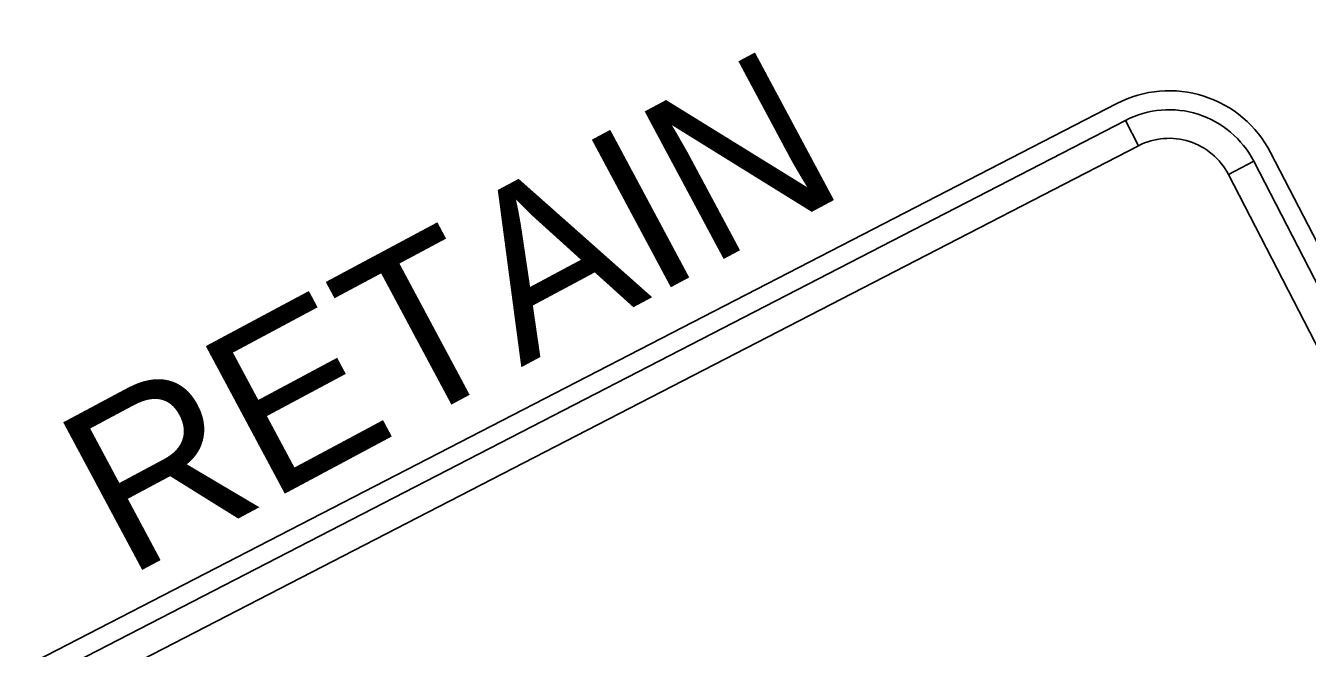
# Model space of a CAD drawing. Extents: x 2001876 to 2025694, y 804561 to 868938.
# Drawn here: x 2013102.5 to 2013255.6, y 824602.9 to 824677.3 of the extents above; entities that cross this region are included whole.
import ezdxf

# ---------------------------------------------------------------- set-up
doc = ezdxf.new("R2010")
doc.units = 0
for name, color, linetype in [('Default', 7, 'Continuous'), ('RD_TX_RoadID', 7, 'Continuous'), ('TR SN EXTRUDED PANEL SIGNS - GROUND MOUNTED', 7, 'Continuous')]:
    doc.layers.add(name, color=color, linetype=linetype)

msp = doc.modelspace()

# ---------------------------------------------------------------- linework, layer by layer
at = {"layer": 'Default'}
for p, q in [((2013063.14, 824580.47), (2013232.86, 824668.02)), ((2013233.9, 824666), (2013235.47, 824662.97)), ((2013246.19, 824659.54), (2013249.22, 824661.11)), ((2013251.24, 824662.15), (2013288.76, 824589.41))]:
    msp.add_line(p, q, dxfattribs=at)
for points in [[(2013233.9, 824666), (2013064.18, 824578.45), (2013065.75, 824575.42), (2013235.47, 824662.97), (2013233.9, 824666)], [(2013286.74, 824588.37), (2013249.22, 824661.11), (2013246.19, 824659.54), (2013283.71, 824586.81), (2013286.74, 824588.37)]]:
    msp.add_lwpolyline(points, close=True, dxfattribs=at)
for radius in [13.64, 11.37, 7.96]:
    msp.add_arc((2013239.12, 824655.9), radius, 27.2862, 117.2864, dxfattribs=at)

# ---------------------------------------------------------------- texts
at = {"layer": 'RD_TX_RoadID'}
msp.add_text('NORFOLK SOUTHERN RAILROAD', height=30, rotation=42.3783, dxfattribs=at).set_placement((2012946.49, 824583.75))
at = {"layer": 'TR SN EXTRUDED PANEL SIGNS - GROUND MOUNTED'}
msp.add_text('RETAIN', height=20, rotation=28.1451, dxfattribs=at).set_placement((2013114.53, 824611.25))

doc.saveas('drawing.dxf')
